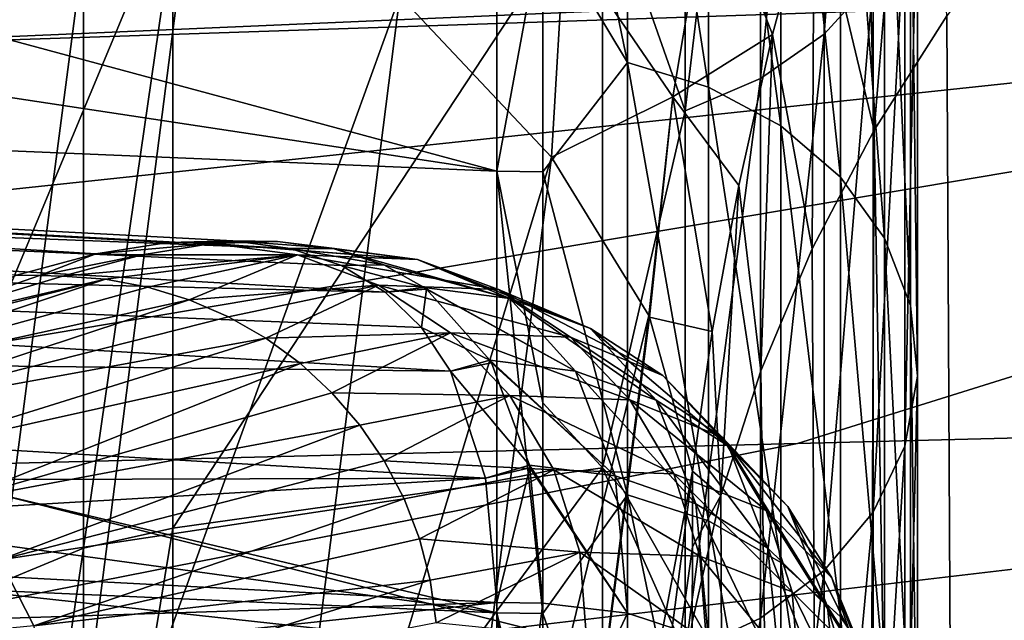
# Model space of a CAD drawing. Header units: metres. Extents: x -22 to 72, y -222 to 22.
# Tile 322 of 410: x 61.396 to 62.686, y -9.483 to -8.696. Entities that reach past the tile are written whole.
import ezdxf

# ---------------------------------------------------------------- set-up
doc = ezdxf.new("R2010")
doc.units = ezdxf.units.M
doc.layers.add('solid_509499_SW0002_01', color=7, linetype='CONTINUOUS')

msp = doc.modelspace()

# ---------------------------------------------------------------- linework, layer by layer
at = {"layer": 'solid_509499_SW0002_01'}
for points in [[(62.450405, -8.715026, 75.510826), (62.514534, -8.644258, 75.449837), (62.514534, -7.861924, 76.27124)], [(62.450405, -7.926287, 76.338959), (62.450405, -8.715026, 75.510826), (62.514534, -7.861924, 76.27124)], [(62.366886, -8.773039, 75.560822), (62.450405, -8.715026, 75.510826), (62.450405, -7.926287, 76.338959)], [(62.366886, -7.979049, 76.394463), (62.366886, -8.773039, 75.560822), (62.450405, -7.926287, 76.338959)], [(62.268269, -8.815315, 75.59726), (62.366886, -8.773039, 75.560822), (62.366886, -7.979049, 76.394463)], [(62.268269, -8.017499, 76.434914), (62.268269, -8.815315, 75.59726), (62.366886, -7.979049, 76.394463)], [(59.299999, -8.792096, 85.068657), (59.299999, -8.014649, 85.44722), (64.561676, -8.615326, 84.849426)], [(62.159725, -8.507057, 75.987953), (62.268269, -8.815315, 75.59726), (62.268269, -8.017499, 76.434914)], [(62.021458, -8.894307, 73.905174), (59.074009, -8.447633, 74.272392), (59.074009, -8.099738, 74.715622)], [(62.021458, -8.214251, 74.819519), (62.021458, -8.894307, 73.905174), (59.074009, -8.099738, 74.715622)], [(62.19265, -8.098946, 74.979874), (62.19265, -8.751901, 74.141319), (62.081627, -8.214967, 74.820305)], [(62.298885, -8.784178, 74.163963), (62.19265, -8.751901, 74.141319), (62.19265, -8.098946, 74.979874)], [(62.298885, -8.128815, 75.005615), (62.298885, -8.784178, 74.163963), (62.19265, -8.098946, 74.979874)], [(62.576893, -8.096153, 91.471359), (62.501938, -8.305178, 91.503807), (62.515911, -8.840919, 92.313881)], [(62.576893, -8.096153, 91.471359), (62.515911, -8.840919, 92.313881), (62.611172, -8.690939, 92.420441)], [(62.393513, -8.835207, 74.199776), (62.298885, -8.784178, 74.163963), (62.298885, -8.128815, 75.005615)], [(62.393513, -8.176037, 75.04631), (62.393513, -8.835207, 74.199776), (62.298885, -8.128815, 75.005615)], [(62.471672, -8.902368, 74.246902), (62.393513, -8.835207, 74.199776), (62.393513, -8.176037, 75.04631)], [(62.471672, -8.238187, 75.099876), (62.471672, -8.902368, 74.246902), (62.393513, -8.176037, 75.04631)], [(62.081627, -8.567324, 74.372063), (62.021458, -8.894307, 73.905174), (62.021458, -8.214251, 74.819519)], [(62.19265, -8.751901, 74.141319), (62.081627, -8.567324, 74.372063), (62.081627, -8.214967, 74.820305)], [(62.52935, -8.98221, 74.302925), (62.471672, -8.902368, 74.246902), (62.471672, -8.238187, 75.099876)], [(62.52935, -8.312072, 75.163551), (62.52935, -8.98221, 74.302925), (62.471672, -8.238187, 75.099876)], [(61.11562, -9.686172, 88.555557), (61.629768, -8.454942, 89.565712), (61.30275, -8.249917, 89.139091)], [(62.501938, -8.305178, 91.503807), (62.437263, -8.512059, 91.530342), (62.515911, -8.840919, 92.313881)], [(62.563583, -9.070633, 74.364975), (62.52935, -8.98221, 74.302925), (62.52935, -8.312072, 75.163551)], [(62.563583, -8.393898, 75.23407), (62.563583, -9.070633, 74.364975), (62.52935, -8.312072, 75.163551)], [(62.572617, -9.163095, 74.429855), (62.563583, -9.070633, 74.364975), (62.563583, -8.393898, 75.23407)], [(62.572617, -8.479462, 75.307808), (62.572617, -9.163095, 74.429855), (62.563583, -8.393898, 75.23407)], [(62.021458, -8.894307, 73.905174), (59.074009, -8.771146, 73.811401), (59.074009, -8.447633, 74.272392)], [(61.11562, -9.686172, 88.555557), (61.442719, -9.914229, 88.978676), (61.629768, -8.454942, 89.565712)], [(61.442719, -9.914229, 88.978676), (61.894596, -8.664883, 90.031303), (61.629768, -8.454942, 89.565712)], [(62.555981, -9.254848, 74.49424), (62.572617, -9.163095, 74.429855), (62.572617, -8.479462, 75.307808)], [(62.555981, -8.564369, 75.380989), (62.555981, -9.254848, 74.49424), (62.572617, -8.479462, 75.307808)], [(64.561615, -8.579849, 51.359203), (60.727394, -8.507311, 51.106663), (60.63007, -8.750944, 51.209621)], [(61.597153, -9.362164, 75.131081), (62.159725, -9.283252, 75.070976), (62.159725, -8.507057, 75.987953)], [(61.597153, -8.579371, 76.055855), (61.597153, -9.362164, 75.131081), (62.159725, -8.507057, 75.987953)], [(62.252003, -8.797252, 91.040367), (62.301216, -8.505214, 91.02092), (62.110195, -8.589057, 90.523148)], [(62.159725, -8.507057, 75.987953), (62.159725, -9.283252, 75.070976), (62.268269, -8.815315, 75.59726)], [(62.252003, -8.797252, 91.040367), (62.382809, -8.715276, 91.550903), (62.301216, -8.505214, 91.02092)], [(62.301216, -8.505214, 91.02092), (62.382809, -8.715276, 91.550903), (62.437263, -8.512059, 91.530342)], [(62.437263, -8.512059, 91.530342), (62.382809, -8.715276, 91.550903), (62.434513, -8.996242, 92.203545)], [(62.437263, -8.512059, 91.530342), (62.434513, -8.996242, 92.203545), (62.515911, -8.840919, 92.313881)], [(62.652863, -16.751766, 103.984497), (62.71978, -8.54712, 92.522644), (62.611172, -8.690939, 92.420441)], [(62.652863, -16.751766, 103.984497), (62.87175, -16.499483, 104.161858), (62.71978, -8.54712, 92.522644)], [(62.514534, -9.341178, 74.554817), (62.555981, -9.254848, 74.49424), (62.555981, -8.564369, 75.380989)], [(62.514534, -8.644258, 75.449837), (62.514534, -9.341178, 74.554817), (62.555981, -8.564369, 75.380989)], [(62.081627, -8.567324, 74.372063), (62.081627, -8.89525, 73.905655), (62.021458, -8.894307, 73.905174)], [(62.19265, -8.751901, 74.141319), (62.081627, -8.89525, 73.905655), (62.081627, -8.567324, 74.372063)], [(53.5, -8.589276, 48.836903), (68.900391, -8.586312, 48.835575), (68.90239, -10.269946, 49.682571)], [(53.5, -10.272465, 49.683983), (53.5, -8.589276, 48.836903), (68.90239, -10.269946, 49.682571)], [(64.561615, -8.579849, 51.359203), (60.48045, -9.014477, 51.315605), (60.263084, -9.305677, 51.426376)], [(64.561615, -8.579849, 51.359203), (60.263084, -9.305677, 51.426376), (62.415558, -9.251195, 51.525753)], [(64.561615, -8.579849, 51.359203), (60.63007, -8.750944, 51.209621), (60.48045, -9.014477, 51.315605)], [(61.479786, -9.388646, 75.151253), (61.597153, -9.362164, 75.131081), (61.597153, -8.579371, 76.055855)], [(61.479786, -8.60364, 76.078644), (61.479786, -9.388646, 75.151253), (61.597153, -8.579371, 76.055855)], [(62.092907, -8.876309, 90.528244), (62.110195, -8.589057, 90.523148), (61.894596, -8.664883, 90.031303)], [(62.252003, -8.797252, 91.040367), (62.110195, -8.589057, 90.523148), (62.092907, -8.876309, 90.528244)], [(64.561615, -8.579849, 51.359203), (62.415558, -9.251195, 51.525753), (64.561424, -9.19685, 51.624813)], [(61.371479, -9.433519, 75.185432), (61.479786, -9.388646, 75.151253), (61.479786, -8.60364, 76.078644)], [(61.371479, -9.433519, 75.185432), (61.479786, -8.60364, 76.078644), (61.371479, -8.644761, 76.117256)], [(59.299999, -8.792096, 85.068657), (64.561676, -8.615326, 84.849426), (64.561676, -10.129076, 83.985275)], [(62.450405, -9.417651, 74.608482), (62.514534, -9.341178, 74.554817), (62.514534, -8.644258, 75.449837)], [(62.450405, -8.715026, 75.510826), (62.450405, -9.417651, 74.608482), (62.514534, -8.644258, 75.449837)], [(61.442719, -9.914229, 88.978676), (61.705585, -10.152093, 89.439499), (61.894596, -8.664883, 90.031303)], [(61.705585, -10.152093, 89.439499), (62.092907, -8.876309, 90.528244), (61.894596, -8.664883, 90.031303)], [(62.652863, -16.751766, 103.984497), (62.611172, -8.690939, 92.420441), (62.515911, -8.840919, 92.313881)], [(62.252003, -8.797252, 91.040367), (62.338367, -8.913292, 91.565567), (62.382809, -8.715276, 91.550903)], [(62.382809, -8.715276, 91.550903), (62.338367, -8.913292, 91.565567), (62.367428, -9.156054, 92.090042)], [(62.366886, -9.480341, 74.652473), (62.450405, -9.417651, 74.608482), (62.450405, -8.715026, 75.510826)], [(62.366886, -8.773039, 75.560822), (62.366886, -9.480341, 74.652473), (62.450405, -8.715026, 75.510826)], [(62.382809, -8.715276, 91.550903), (62.367428, -9.156054, 92.090042), (62.434513, -8.996242, 92.203545)], [(62.19265, -8.751901, 74.141319), (62.19265, -9.318377, 73.242081), (62.081627, -8.89525, 73.905655)], [(62.298885, -9.352744, 73.261414), (62.19265, -9.318377, 73.242081), (62.19265, -8.751901, 74.141319)], [(62.298885, -8.784178, 74.163963), (62.298885, -9.352744, 73.261414), (62.19265, -8.751901, 74.141319)], [(62.021458, -9.473216, 72.92321), (59.074009, -9.069502, 73.333809), (59.074009, -8.771146, 73.811401)], [(62.021458, -8.894307, 73.905174), (62.021458, -9.473216, 72.92321), (59.074009, -8.771146, 73.811401)], [(62.268269, -9.526026, 74.684532), (62.366886, -9.480341, 74.652473), (62.366886, -8.773039, 75.560822)], [(62.268269, -8.815315, 75.59726), (62.268269, -9.526026, 74.684532), (62.366886, -8.773039, 75.560822)], [(62.393513, -9.407076, 73.291977), (62.298885, -9.352744, 73.261414), (62.298885, -8.784178, 74.163963)], [(62.393513, -8.835207, 74.199776), (62.393513, -9.407076, 73.291977), (62.298885, -8.784178, 74.163963)], [(59.299999, -9.552241, 84.655167), (59.299999, -8.792096, 85.068657), (64.561676, -10.129076, 83.985275)], [(62.220509, -9.083649, 91.04303), (62.252003, -8.797252, 91.040367), (62.092907, -8.876309, 90.528244)], [(62.220509, -9.083649, 91.04303), (62.221458, -9.085765, 91.048424), (62.252003, -8.797252, 91.040367)], [(62.221458, -9.085765, 91.048424), (62.303585, -9.104536, 91.574364), (62.252003, -8.797252, 91.040367)], [(62.252003, -8.797252, 91.040367), (62.303585, -9.104536, 91.574364), (62.338367, -8.913292, 91.565567)], [(62.159725, -9.283252, 75.070976), (62.268269, -9.526026, 74.684532), (62.268269, -8.815315, 75.59726)], [(61.496155, -9.002955, 60.738884), (61.392338, -9.030837, 60.510849), (58.620468, -8.825377, 60.993019)], [(61.590729, -8.988022, 60.966064), (58.620468, -8.825377, 60.993019), (58.785206, -8.8329, 61.434998)], [(61.496155, -9.002955, 60.738884), (58.620468, -8.825377, 60.993019), (61.590729, -8.988022, 60.966064)], [(61.751232, -8.995688, 61.418743), (58.785206, -8.8329, 61.434998), (58.911339, -8.885944, 61.865528)], [(61.675613, -8.985652, 61.192547), (58.785206, -8.8329, 61.434998), (61.751232, -8.995688, 61.418743)], [(61.590729, -8.988022, 60.966064), (58.785206, -8.8329, 61.434998), (61.675613, -8.985652, 61.192547)], [(62.471672, -9.478583, 73.332199), (62.393513, -9.407076, 73.291977), (62.393513, -8.835207, 74.199776)], [(62.471672, -8.902368, 74.246902), (62.471672, -9.478583, 73.332199), (62.393513, -8.835207, 74.199776)], [(62.477531, -17.025888, 103.791794), (62.515911, -8.840919, 92.313881), (62.434513, -8.996242, 92.203545)], [(62.477531, -17.025888, 103.791794), (62.652863, -16.751766, 103.984497), (62.515911, -8.840919, 92.313881)], [(61.875175, -9.052871, 61.868793), (58.911339, -8.885944, 61.865528), (59.001419, -8.982899, 62.286316)], [(61.817936, -9.018111, 61.644321), (58.911339, -8.885944, 61.865528), (61.875175, -9.052871, 61.868793)], [(61.751232, -8.995688, 61.418743), (58.911339, -8.885944, 61.865528), (61.817936, -9.018111, 61.644321)], [(61.705585, -10.152093, 89.439499), (61.899837, -10.39579, 89.930336), (62.092907, -8.876309, 90.528244)], [(61.899837, -10.39579, 89.930336), (62.220509, -9.083649, 91.04303), (62.092907, -8.876309, 90.528244)], [(62.081627, -9.474148, 72.923691), (62.021458, -9.473216, 72.92321), (62.021458, -8.894307, 73.905174)], [(62.081627, -9.197813, 73.422401), (62.081627, -9.474148, 72.923691), (62.021458, -8.894307, 73.905174)], [(62.081627, -8.89525, 73.905655), (62.081627, -9.197813, 73.422401), (62.021458, -8.894307, 73.905174)], [(62.19265, -9.318377, 73.242081), (62.081627, -9.197813, 73.422401), (62.081627, -8.89525, 73.905655)], [(62.338367, -8.913292, 91.565567), (62.303585, -9.104536, 91.574364), (62.315018, -9.319482, 91.973984)], [(62.338367, -8.913292, 91.565567), (62.315018, -9.319482, 91.973984), (62.367428, -9.156054, 92.090042)], [(62.52935, -9.563594, 73.380028), (62.471672, -9.478583, 73.332199), (62.471672, -8.902368, 74.246902)], [(62.52935, -8.98221, 74.302925), (62.52935, -9.563594, 73.380028), (62.471672, -8.902368, 74.246902)], [(61.960861, -9.156409, 62.302177), (59.001419, -8.982899, 62.286316), (59.055794, -9.12303, 62.695522)], [(61.922924, -9.099337, 62.088932), (59.001419, -8.982899, 62.286316), (61.960861, -9.156409, 62.302177)], [(61.875175, -9.052871, 61.868793), (59.001419, -8.982899, 62.286316), (61.922924, -9.099337, 62.088932)], [(61.648022, -8.989372, 60.958435), (61.496155, -9.002955, 60.738884), (61.590729, -8.988022, 60.966064)], [(61.648022, -8.989372, 60.958435), (61.556648, -9.004032, 60.738731), (61.496155, -9.002955, 60.738884)], [(61.760258, -9.004136, 60.959023), (61.556648, -9.004032, 60.738731), (61.648022, -8.989372, 60.958435)], [(61.734303, -8.986631, 61.188141), (61.590729, -8.988022, 60.966064), (61.675613, -8.985652, 61.192547)], [(61.734303, -8.986631, 61.188141), (61.650459, -8.989132, 60.964596), (61.590729, -8.988022, 60.966064)], [(61.650459, -8.989132, 60.964596), (61.648022, -8.989372, 60.958435), (61.590729, -8.988022, 60.966064)], [(61.917458, -9.010094, 61.39769), (61.648022, -8.989372, 60.958435), (61.650459, -8.989132, 60.964596)], [(61.760258, -9.004136, 60.959023), (61.648022, -8.989372, 60.958435), (61.917458, -9.010094, 61.39769)], [(61.917458, -9.010094, 61.39769), (61.650459, -8.989132, 60.964596), (61.734303, -8.986631, 61.188141)], [(61.805225, -8.995352, 61.398689), (61.675613, -8.985652, 61.192547), (61.751232, -8.995688, 61.418743)], [(61.805225, -8.995352, 61.398689), (61.734303, -8.986631, 61.188141), (61.675613, -8.985652, 61.192547)], [(61.917458, -9.010094, 61.39769), (61.734303, -8.986631, 61.188141), (61.805225, -8.995352, 61.398689)], [(62.563583, -9.65774, 73.432991), (62.52935, -9.563594, 73.380028), (62.52935, -8.98221, 74.302925)], [(62.563583, -9.070633, 74.364975), (62.563583, -9.65774, 73.432991), (62.52935, -8.98221, 74.302925)], [(61.422421, -9.031356, 60.510929), (61.392338, -9.030837, 60.510849), (61.496155, -9.002955, 60.738884)], [(61.556648, -9.004032, 60.738731), (61.422421, -9.031356, 60.510929), (61.496155, -9.002955, 60.738884)], [(61.80851, -8.996058, 61.409035), (61.805225, -8.995352, 61.398689), (61.751232, -8.995688, 61.418743)], [(61.873379, -9.017015, 61.62706), (61.751232, -8.995688, 61.418743), (61.817936, -9.018111, 61.644321)], [(61.873379, -9.017015, 61.62706), (61.80851, -8.996058, 61.409035), (61.751232, -8.995688, 61.418743)], [(62.038334, -9.061462, 61.826733), (61.805225, -8.995352, 61.398689), (61.80851, -8.996058, 61.409035)], [(61.917458, -9.010094, 61.39769), (61.805225, -8.995352, 61.398689), (62.038334, -9.061462, 61.826733)], [(62.038334, -9.061462, 61.826733), (61.80851, -8.996058, 61.409035), (61.873379, -9.017015, 61.62706)], [(62.477531, -17.025888, 103.791794), (62.434513, -8.996242, 92.203545), (62.367428, -9.156054, 92.090042)], [(61.556648, -9.004032, 60.738731), (61.452507, -9.031876, 60.511005), (61.422421, -9.031356, 60.510929)], [(61.760258, -9.004136, 60.959023), (61.452507, -9.031876, 60.511005), (61.556648, -9.004032, 60.738731)], [(61.508862, -9.036007, 60.511627), (61.452507, -9.031876, 60.511005), (61.760258, -9.004136, 60.959023)], [(61.564346, -9.04639, 60.513195), (61.508862, -9.036007, 60.511627), (61.760258, -9.004136, 60.959023)], [(61.618271, -9.062884, 60.515682), (61.564346, -9.04639, 60.513195), (61.760258, -9.004136, 60.959023)], [(61.618271, -9.062884, 60.515682), (61.760258, -9.004136, 60.959023), (61.866295, -9.04375, 60.960602)], [(61.760258, -9.004136, 60.959023), (61.917458, -9.010094, 61.39769), (62.023495, -9.04965, 61.395042)], [(61.866295, -9.04375, 60.960602), (61.760258, -9.004136, 60.959023), (62.023495, -9.04965, 61.395042)], [(61.917458, -9.010094, 61.39769), (62.038334, -9.061462, 61.826733), (62.144367, -9.100527, 61.819973)], [(62.023495, -9.04965, 61.395042), (61.917458, -9.010094, 61.39769), (62.144367, -9.100527, 61.819973)], [(61.926102, -9.046906, 61.829269), (61.873379, -9.017015, 61.62706), (61.817936, -9.018111, 61.644321)], [(61.926102, -9.046906, 61.829269), (61.817936, -9.018111, 61.644321), (61.875175, -9.052871, 61.868793)], [(62.038334, -9.061462, 61.826733), (61.873379, -9.017015, 61.62706), (61.926102, -9.046906, 61.829269)], [(61.204918, -9.106833, 60.011181), (61.508862, -9.036007, 60.511627), (60.957806, -9.176125, 59.543625)], [(61.055534, -9.187283, 59.545689), (60.957806, -9.176125, 59.543625), (61.508862, -9.036007, 60.511627)], [(61.055534, -9.187283, 59.545689), (61.508862, -9.036007, 60.511627), (61.564346, -9.04639, 60.513195)], [(61.204918, -9.106833, 60.011181), (61.392338, -9.030837, 60.510849), (61.422421, -9.031356, 60.510929)], [(61.422421, -9.031356, 60.510929), (61.452507, -9.031876, 60.511005), (61.204918, -9.106833, 60.011181)], [(61.204918, -9.106833, 60.011181), (61.452507, -9.031876, 60.511005), (61.508862, -9.036007, 60.511627)], [(61.055534, -9.187283, 59.545689), (61.564346, -9.04639, 60.513195), (61.618271, -9.062884, 60.515682)], [(61.669971, -9.085282, 60.519062), (61.618271, -9.062884, 60.515682), (61.866295, -9.04375, 60.960602)], [(61.718796, -9.113307, 60.523289), (61.669971, -9.085282, 60.519062), (61.866295, -9.04375, 60.960602)], [(61.718796, -9.113307, 60.523289), (61.866295, -9.04375, 60.960602), (61.960693, -9.106181, 60.963089)], [(61.866295, -9.04375, 60.960602), (62.023495, -9.04965, 61.395042), (62.117893, -9.111991, 61.390865)], [(61.960693, -9.106181, 60.963089), (61.866295, -9.04375, 60.960602), (62.117893, -9.111991, 61.390865)], [(61.929195, -9.049141, 61.842068), (61.926102, -9.046906, 61.829269), (61.875175, -9.052871, 61.868793)], [(61.929195, -9.049141, 61.842068), (61.875175, -9.052871, 61.868793), (61.922924, -9.099337, 62.088932)], [(62.012173, -9.142114, 62.248951), (61.929195, -9.049141, 61.842068), (61.922924, -9.099337, 62.088932)], [(62.124401, -9.156321, 62.244888), (61.926102, -9.046906, 61.829269), (61.929195, -9.049141, 61.842068)], [(62.038334, -9.061462, 61.826733), (61.926102, -9.046906, 61.829269), (62.124401, -9.156321, 62.244888)], [(62.124401, -9.156321, 62.244888), (61.929195, -9.049141, 61.842068), (62.012173, -9.142114, 62.248951)], [(62.023495, -9.04965, 61.395042), (62.144367, -9.100527, 61.819973), (62.238766, -9.162092, 61.809322)], [(62.117893, -9.111991, 61.390865), (62.023495, -9.04965, 61.395042), (62.238766, -9.162092, 61.809322)], [(61.148945, -9.217131, 59.550083), (61.055534, -9.187283, 59.545689), (61.618271, -9.062884, 60.515682)], [(61.148945, -9.217131, 59.550083), (61.618271, -9.062884, 60.515682), (61.669971, -9.085282, 60.519062)], [(62.038334, -9.061462, 61.826733), (62.124401, -9.156321, 62.244888), (62.230434, -9.194478, 62.234135)], [(62.144367, -9.100527, 61.819973), (62.038334, -9.061462, 61.826733), (62.230434, -9.194478, 62.234135)], [(62.021458, -9.473216, 72.92321), (59.074009, -9.342045, 72.840614), (59.074009, -9.069502, 73.333809)], [(62.572617, -9.756187, 73.488373), (62.563583, -9.65774, 73.432991), (62.563583, -9.070633, 74.364975)], [(62.572617, -9.163095, 74.429855), (62.572617, -9.756187, 73.488373), (62.563583, -9.070633, 74.364975)], [(61.148945, -9.217131, 59.550083), (61.669971, -9.085282, 60.519062), (61.718796, -9.113307, 60.523289)], [(61.899837, -10.39579, 89.930336), (62.022224, -10.641254, 90.442978), (62.220509, -9.083649, 91.04303)], [(62.022224, -10.641254, 90.442978), (62.221458, -9.085765, 91.048424), (62.220509, -9.083649, 91.04303)], [(62.022224, -10.641254, 90.442978), (62.27792, -9.287579, 91.577278), (62.221458, -9.085765, 91.048424)], [(62.221458, -9.085765, 91.048424), (62.27792, -9.287579, 91.577278), (62.303585, -9.104536, 91.574364)], [(61.764141, -9.146614, 60.528313), (61.718796, -9.113307, 60.523289), (61.960693, -9.106181, 60.963089)], [(61.805428, -9.1848, 60.534073), (61.764141, -9.146614, 60.528313), (61.960693, -9.106181, 60.963089)], [(61.805428, -9.1848, 60.534073), (61.960693, -9.106181, 60.963089), (62.038616, -9.188231, 60.966354)], [(62.012173, -9.142114, 62.248951), (61.922924, -9.099337, 62.088932), (61.960861, -9.156409, 62.302177)], [(61.960693, -9.106181, 60.963089), (62.117893, -9.111991, 61.390865), (62.195816, -9.193922, 61.385372)], [(62.038616, -9.188231, 60.966354), (61.960693, -9.106181, 60.963089), (62.195816, -9.193922, 61.385372)], [(62.144367, -9.100527, 61.819973), (62.230434, -9.194478, 62.234135), (62.324833, -9.254616, 62.217182)], [(62.238766, -9.162092, 61.809322), (62.144367, -9.100527, 61.819973), (62.324833, -9.254616, 62.217182)], [(62.303585, -9.104536, 91.574364), (62.27792, -9.287579, 91.577278), (62.315018, -9.319482, 91.973984)], [(61.234661, -9.26446, 59.557056), (61.148945, -9.217131, 59.550083), (61.718796, -9.113307, 60.523289)], [(61.234661, -9.26446, 59.557056), (61.718796, -9.113307, 60.523289), (61.764141, -9.146614, 60.528313)], [(62.117893, -9.111991, 61.390865), (62.238766, -9.162092, 61.809322), (62.316689, -9.243005, 61.795319)], [(62.195816, -9.193922, 61.385372), (62.117893, -9.111991, 61.390865), (62.316689, -9.243005, 61.795319)], [(62.00663, -9.296542, 62.70039), (59.055794, -9.12303, 62.695522), (59.074009, -9.305138, 63.08881)], [(61.960861, -9.156409, 62.302177), (59.055794, -9.12303, 62.695522), (62.00663, -9.296542, 62.70039)], [(62.01429, -9.145742, 62.261745), (62.012173, -9.142114, 62.248951), (61.960861, -9.156409, 62.302177)], [(62.064072, -9.279746, 62.655872), (62.01429, -9.145742, 62.261745), (61.960861, -9.156409, 62.302177)], [(62.1763, -9.293459, 62.650372), (62.012173, -9.142114, 62.248951), (62.01429, -9.145742, 62.261745)], [(62.124401, -9.156321, 62.244888), (62.012173, -9.142114, 62.248951), (62.1763, -9.293459, 62.650372)], [(62.1763, -9.293459, 62.650372), (62.01429, -9.145742, 62.261745), (62.064072, -9.279746, 62.655872)], [(61.309376, -9.327443, 59.566338), (61.234661, -9.26446, 59.557056), (61.764141, -9.146614, 60.528313)], [(61.309376, -9.327443, 59.566338), (61.764141, -9.146614, 60.528313), (61.805428, -9.1848, 60.534073)], [(62.064072, -9.279746, 62.655872), (61.960861, -9.156409, 62.302177), (62.00663, -9.296542, 62.70039)], [(62.124401, -9.156321, 62.244888), (62.1763, -9.293459, 62.650372), (62.282333, -9.330312, 62.635757)], [(62.230434, -9.194478, 62.234135), (62.124401, -9.156321, 62.244888), (62.282333, -9.330312, 62.635757)], [(62.348949, -17.316845, 103.587273), (62.367428, -9.156054, 92.090042), (62.315018, -9.319482, 91.973984)], [(62.348949, -17.316845, 103.587273), (62.477531, -17.025888, 103.791794), (62.367428, -9.156054, 92.090042)], [(62.238766, -9.162092, 61.809322), (62.324833, -9.254616, 62.217182), (62.402756, -9.333652, 62.194904)], [(62.316689, -9.243005, 61.795319), (62.238766, -9.162092, 61.809322), (62.402756, -9.333652, 62.194904)], [(62.555981, -9.853878, 73.543327), (62.572617, -9.756187, 73.488373), (62.572617, -9.163095, 74.429855)], [(62.555981, -9.254848, 74.49424), (62.555981, -9.853878, 73.543327), (62.572617, -9.163095, 74.429855)], [(64.563286, -9.940419, 51.971718), (64.561424, -9.19685, 51.624813), (59.928394, -9.7418, 51.601006)], [(62.415558, -9.251195, 51.525753), (59.928394, -9.7418, 51.601006), (64.561424, -9.19685, 51.624813)], [(61.309376, -9.327443, 59.566338), (61.805428, -9.1848, 60.534073), (61.842129, -9.227398, 60.540501)], [(61.842129, -9.227398, 60.540501), (61.805428, -9.1848, 60.534073), (62.038616, -9.188231, 60.966354)], [(61.873756, -9.273874, 60.547512), (61.842129, -9.227398, 60.540501), (62.038616, -9.188231, 60.966354)], [(61.873756, -9.273874, 60.547512), (62.038616, -9.188231, 60.966354), (62.096069, -9.285693, 60.970238)], [(62.038616, -9.188231, 60.966354), (62.195816, -9.193922, 61.385372), (62.253273, -9.291244, 61.378853)], [(62.096069, -9.285693, 60.970238), (62.038616, -9.188231, 60.966354), (62.253273, -9.291244, 61.378853)], [(62.195816, -9.193922, 61.385372), (62.316689, -9.243005, 61.795319), (62.374146, -9.339115, 61.778687)], [(62.253273, -9.291244, 61.378853), (62.195816, -9.193922, 61.385372), (62.374146, -9.339115, 61.778687)], [(62.230434, -9.194478, 62.234135), (62.282333, -9.330312, 62.635757), (62.376732, -9.388394, 62.612728)], [(62.324833, -9.254616, 62.217182), (62.230434, -9.194478, 62.234135), (62.376732, -9.388394, 62.612728)], [(62.19265, -9.318377, 73.242081), (62.081627, -9.474148, 72.923691), (62.081627, -9.197813, 73.422401)], [(61.370216, -9.403656, 59.577564), (61.309376, -9.327443, 59.566338), (61.842129, -9.227398, 60.540501)], [(61.370216, -9.403656, 59.577564), (61.842129, -9.227398, 60.540501), (61.873756, -9.273874, 60.547512)], [(62.316689, -9.243005, 61.795319), (62.402756, -9.333652, 62.194904), (62.460213, -9.427532, 62.168442)], [(62.374146, -9.339115, 61.778687), (62.316689, -9.243005, 61.795319), (62.460213, -9.427532, 62.168442)], [(62.415558, -9.251195, 51.525753), (60.263084, -9.305677, 51.426376), (59.928394, -9.7418, 51.601006)], [(62.324833, -9.254616, 62.217182), (62.376732, -9.388394, 62.612728), (62.454659, -9.464727, 62.582462)], [(62.402756, -9.333652, 62.194904), (62.324833, -9.254616, 62.217182), (62.454659, -9.464727, 62.582462)], [(62.514534, -9.945796, 73.595032), (62.555981, -9.853878, 73.543327), (62.555981, -9.254848, 74.49424)], [(62.514534, -9.341178, 74.554817), (62.514534, -9.945796, 73.595032), (62.555981, -9.254848, 74.49424)], [(61.370216, -9.403656, 59.577564), (61.873756, -9.273874, 60.547512), (61.899891, -9.323647, 60.555019)], [(61.899891, -9.323647, 60.555019), (61.873756, -9.273874, 60.547512), (62.096069, -9.285693, 60.970238)], [(61.597153, -10.045728, 74.13073), (62.159725, -9.961054, 74.079048), (62.159725, -9.283252, 75.070976)], [(61.597153, -9.362164, 75.131081), (61.597153, -10.045728, 74.13073), (62.159725, -9.283252, 75.070976)], [(61.920174, -9.37608, 60.562927), (61.899891, -9.323647, 60.555019), (62.096069, -9.285693, 60.970238)], [(61.920174, -9.37608, 60.562927), (62.096069, -9.285693, 60.970238), (62.130112, -9.393572, 60.974533)], [(62.064827, -9.283223, 62.664616), (62.064072, -9.279746, 62.655872), (62.00663, -9.296542, 62.70039)], [(62.064827, -9.283223, 62.664616), (62.00663, -9.296542, 62.70039), (62.021458, -9.459704, 63.05088)], [(62.064827, -9.283223, 62.664616), (62.021458, -9.459704, 63.05088), (62.081627, -9.460635, 63.050392)], [(62.022224, -10.641254, 90.442978), (62.070679, -10.884567, 90.968979), (62.27792, -9.287579, 91.577278)], [(62.064827, -9.283223, 62.664616), (62.19265, -9.473461, 63.043682), (62.064072, -9.279746, 62.655872)], [(62.1763, -9.293459, 62.650372), (62.064072, -9.279746, 62.655872), (62.19265, -9.473461, 63.043682)], [(62.064827, -9.283223, 62.664616), (62.081627, -9.460635, 63.050392), (62.19265, -9.473461, 63.043682)], [(62.277748, -9.386607, 91.716644), (62.27792, -9.287579, 91.577278), (62.070679, -10.884567, 90.968979)], [(62.096069, -9.285693, 60.970238), (62.253273, -9.291244, 61.378853), (62.287312, -9.398966, 61.371635)], [(62.130112, -9.393572, 60.974533), (62.096069, -9.285693, 60.970238), (62.287312, -9.398966, 61.371635)], [(62.159725, -9.283252, 75.070976), (62.159725, -9.961054, 74.079048), (62.268269, -9.526026, 74.684532)], [(62.315018, -9.319482, 91.973984), (62.27792, -9.287579, 91.577278), (62.277748, -9.386607, 91.716644)], [(62.00663, -9.296542, 62.70039), (59.074009, -9.305138, 63.08881), (60.542709, -9.382145, 63.069847)], [(62.00663, -9.296542, 62.70039), (60.542709, -9.382145, 63.069847), (62.021458, -9.459704, 63.05088)], [(62.1763, -9.293459, 62.650372), (62.19265, -9.473461, 63.043682), (62.298885, -9.508399, 63.025406)], [(62.282333, -9.330312, 62.635757), (62.1763, -9.293459, 62.650372), (62.298885, -9.508399, 63.025406)], [(62.253273, -9.291244, 61.378853), (62.374146, -9.339115, 61.778687), (62.408184, -9.445498, 61.760277)], [(62.287312, -9.398966, 61.371635), (62.253273, -9.291244, 61.378853), (62.408184, -9.445498, 61.760277)], [(61.414829, -9.490159, 59.590309), (61.370216, -9.403656, 59.577564), (61.899891, -9.323647, 60.555019)], [(61.414829, -9.490159, 59.590309), (61.899891, -9.323647, 60.555019), (61.920174, -9.37608, 60.562927)], [(62.19265, -9.318377, 73.242081), (62.19265, -9.792778, 72.291039), (62.081627, -9.474148, 72.923691)], [(62.298885, -9.828894, 72.30687), (62.19265, -9.792778, 72.291039), (62.19265, -9.318377, 73.242081)], [(62.298885, -9.352744, 73.261414), (62.298885, -9.828894, 72.30687), (62.19265, -9.318377, 73.242081)], [(62.315018, -9.319482, 91.973984), (62.277748, -9.386607, 91.716644), (62.277576, -9.48563, 91.85601)], [(62.348949, -17.316845, 103.587273), (62.315018, -9.319482, 91.973984), (62.277576, -9.48563, 91.85601)], [(62.282333, -9.330312, 62.635757), (62.298885, -9.508399, 63.025406), (62.393513, -9.563636, 62.996506)], [(62.376732, -9.388394, 62.612728), (62.282333, -9.330312, 62.635757), (62.393513, -9.563636, 62.996506)], [(62.374146, -9.339115, 61.778687), (62.460213, -9.427532, 62.168442), (62.494251, -9.531447, 62.139153)], [(62.408184, -9.445498, 61.760277), (62.374146, -9.339115, 61.778687), (62.494251, -9.531447, 62.139153)], [(62.402756, -9.333652, 62.194904), (62.454659, -9.464727, 62.582462), (62.512112, -9.555399, 62.546509)], [(62.460213, -9.427532, 62.168442), (62.402756, -9.333652, 62.194904), (62.512112, -9.555399, 62.546509)], [(62.021458, -9.944127, 71.885117), (59.074009, -9.587649, 72.333862), (59.074009, -9.342045, 72.840614)], [(62.021458, -9.473216, 72.92321), (62.021458, -9.944127, 71.885117), (59.074009, -9.342045, 72.840614)], [(62.450405, -10.02722, 73.640839), (62.514534, -9.945796, 73.595032), (62.514534, -9.341178, 74.554817)], [(62.450405, -9.417651, 74.608482), (62.450405, -10.02722, 73.640839), (62.514534, -9.341178, 74.554817)], [(61.479786, -10.074142, 74.148071), (61.597153, -10.045728, 74.13073), (61.597153, -9.362164, 75.131081)], [(61.479786, -9.388646, 75.151253), (61.479786, -10.074142, 74.148071), (61.597153, -9.362164, 75.131081)], [(62.393513, -9.885992, 72.331886), (62.298885, -9.828894, 72.30687), (62.298885, -9.352744, 73.261414)], [(62.393513, -9.407076, 73.291977), (62.393513, -9.885992, 72.331886), (62.298885, -9.352744, 73.261414)], [(61.414829, -9.490159, 59.590309), (61.920174, -9.37608, 60.562927), (61.934319, -9.43048, 60.571136)], [(61.934319, -9.43048, 60.571136), (61.920174, -9.37608, 60.562927), (62.130112, -9.393572, 60.974533)], [(62.021458, -9.459704, 63.05088), (60.542709, -9.382145, 63.069847), (59.074009, -9.554575, 63.5937)], [(61.371479, -10.122293, 74.177452), (61.479786, -10.074142, 74.148071), (61.479786, -9.388646, 75.151253)], [(61.371479, -10.122293, 74.177452), (61.479786, -9.388646, 75.151253), (61.371479, -9.433519, 75.185432)], [(62.277576, -9.48563, 91.85601), (62.277748, -9.386607, 91.716644), (62.070679, -10.884567, 90.968979)], [(62.376732, -9.388394, 62.612728), (62.393513, -9.563636, 62.996506), (62.471672, -9.636333, 62.958473)], [(62.454659, -9.464727, 62.582462), (62.376732, -9.388394, 62.612728), (62.471672, -9.636333, 62.958473)], [(60.775394, -9.552185, 58.555534), (61.370216, -9.403656, 59.577564), (61.414829, -9.490159, 59.590309)], [(61.942135, -9.486123, 60.579529), (61.934319, -9.43048, 60.571136), (62.130112, -9.393572, 60.974533)], [(61.942135, -9.486123, 60.579529), (62.130112, -9.393572, 60.974533), (62.138992, -9.506336, 60.979027)], [(62.130112, -9.393572, 60.974533), (62.287312, -9.398966, 61.371635), (62.296196, -9.511568, 61.36409)], [(62.138992, -9.506336, 60.979027), (62.130112, -9.393572, 60.974533), (62.296196, -9.511568, 61.36409)], [(62.287312, -9.398966, 61.371635), (62.408184, -9.445498, 61.760277), (62.417068, -9.5567, 61.741035)], [(62.296196, -9.511568, 61.36409), (62.287312, -9.398966, 61.371635), (62.417068, -9.5567, 61.741035)], [(62.471672, -9.961141, 72.364815), (62.393513, -9.885992, 72.331886), (62.393513, -9.407076, 73.291977)], [(62.471672, -9.478583, 73.332199), (62.471672, -9.961141, 72.364815), (62.393513, -9.407076, 73.291977)], [(62.366886, -10.093966, 73.678391), (62.450405, -10.02722, 73.640839), (62.450405, -9.417651, 74.608482)], [(62.366886, -9.480341, 74.652473), (62.366886, -10.093966, 73.678391), (62.450405, -9.417651, 74.608482)], [(62.460213, -9.427532, 62.168442), (62.512112, -9.555399, 62.546509), (62.546154, -9.655762, 62.506714)], [(62.494251, -9.531447, 62.139153), (62.460213, -9.427532, 62.168442), (62.546154, -9.655762, 62.506714)], [(61.441502, -9.583619, 59.60408), (61.414829, -9.490159, 59.590309), (61.934319, -9.43048, 60.571136)], [(61.441502, -9.583619, 59.60408), (61.934319, -9.43048, 60.571136), (61.942135, -9.486123, 60.579529)], [(62.408184, -9.445498, 61.760277), (62.494251, -9.531447, 62.139153), (62.503136, -9.640069, 62.108536)], [(62.417068, -9.5567, 61.741035), (62.408184, -9.445498, 61.760277), (62.503136, -9.640069, 62.108536)], [(62.021458, -9.459704, 63.05088), (59.074009, -9.554575, 63.5937), (59.074009, -9.776767, 64.111526)], [(62.021458, -9.933455, 64.087677), (62.021458, -9.459704, 63.05088), (59.074009, -9.776767, 64.111526)], [(62.081627, -9.460635, 63.050392), (62.021458, -9.459704, 63.05088), (62.021458, -9.933455, 64.087677)], [(62.081627, -9.711357, 63.562462), (62.081627, -9.460635, 63.050392), (62.021458, -9.933455, 64.087677)], [(62.19265, -9.473461, 63.043682), (62.081627, -9.460635, 63.050392), (62.081627, -9.711357, 63.562462)], [(62.454659, -9.464727, 62.582462), (62.471672, -9.636333, 62.958473), (62.52935, -9.722758, 62.913258)], [(62.512112, -9.555399, 62.546509), (62.454659, -9.464727, 62.582462), (62.52935, -9.722758, 62.913258)], [(62.081627, -9.945061, 71.885612), (62.021458, -9.944127, 71.885117), (62.021458, -9.473216, 72.92321)], [(62.081627, -9.723468, 72.410942), (62.081627, -9.945061, 71.885612), (62.021458, -9.473216, 72.92321)], [(62.081627, -9.474148, 72.923691), (62.081627, -9.723468, 72.410942), (62.021458, -9.473216, 72.92321)], [(62.19265, -9.918725, 64.008705), (62.19265, -9.473461, 63.043682), (62.081627, -9.711357, 63.562462)], [(62.19265, -9.792778, 72.291039), (62.081627, -9.723468, 72.410942), (62.081627, -9.474148, 72.923691)], [(62.298885, -9.508399, 63.025406), (62.19265, -9.473461, 63.043682), (62.19265, -9.918725, 64.008705)], [(62.268269, -10.142609, 73.70575), (62.366886, -10.093966, 73.678391), (62.366886, -9.480341, 74.652473)], [(62.268269, -9.526026, 74.684532), (62.268269, -10.142609, 73.70575), (62.366886, -9.480341, 74.652473)], [(62.52935, -10.050478, 72.403961), (62.471672, -9.961141, 72.364815), (62.471672, -9.478583, 73.332199)], [(62.52935, -9.563594, 73.380028), (62.52935, -10.050478, 72.403961), (62.471672, -9.478583, 73.332199)]]:
    msp.add_3dface(points, dxfattribs=at)

doc.saveas('drawing.dxf')
